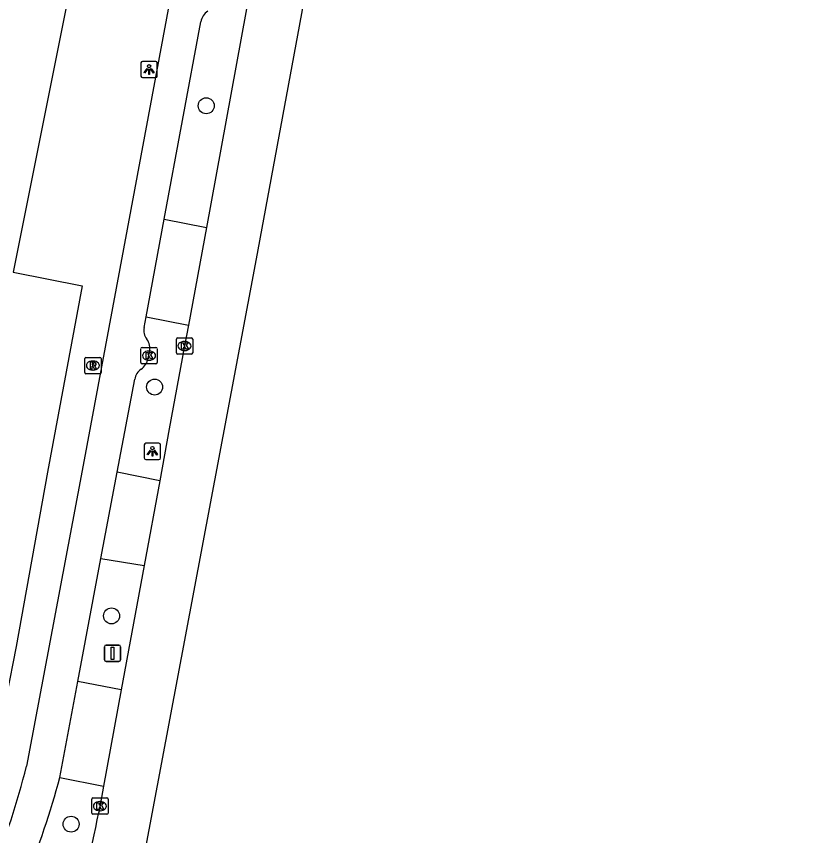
# Model space of a CAD drawing. Extents: x 161258 to 161838, y 380836 to 381727.
# Drawn here: x 161727.6 to 161776.4, y 381087.2 to 381137.4 of the extents above; entities that cross this region are included whole.
import ezdxf

# ---------------------------------------------------------------- set-up
doc = ezdxf.new("R2010")
doc.units = 0
for name, color, linetype in [('IMGEO_Boom', 7, 'Continuous'), ('IMGEO_Fietspad_open', 7, 'Continuous'), ('IMGEO_Kolk', 7, 'Continuous'), ('IMGEO_Lichtpunt', 7, 'Continuous'), ('IMGEO_OVBaan_gesloten', 7, 'Continuous'), ('IMGEO_Rijbaan_lokaal_open', 7, 'Continuous'), ('IMGEO_Rijbaan_regionaal_gesloten', 7, 'Continuous'), ('IMGEO_Rioolput', 7, 'Continuous'), ('IMGEO_Verkeersbordpaal', 7, 'Continuous'), ('IMGEO_Voetpad_open', 7, 'Continuous')]:
    doc.layers.add(name, color=color, linetype=linetype)

msp = doc.modelspace()

# ---------------------------------------------------------------- linework, layer by layer
at = {"layer": 'IMGEO_Boom'}
for centre in [(161739.261, 381131.923), (161736.097, 381114.682), (161733.454, 381100.654), (161730.973, 381087.89)]:
    msp.add_circle(centre, 0.489, dxfattribs=at)
at = {"layer": 'IMGEO_Fietspad_open'}
for points in [[(161738.181, 381144.551), (161731.705, 381109.893), (161728.236, 381091.436)], [(161736.688, 381124.974), (161738.935, 381137.075)], [(161735.446, 381118.335), (161735.584, 381118.99)], [(161735.69, 381116.417), (161735.748, 381116.609), (161735.786, 381116.856)], [(161733.798, 381109.463), (161734.886, 381115.165)], [(161731.396, 381096.64), (161732.788, 381104.176)]]:
    msp.add_lwpolyline(points, dxfattribs=at)
for centre, radius, start, end in [((161739.954, 381136.879), 1.038, 125.3943, 169.1175), ((161736.419, 381118.178), 0.986, 170.8389, 215.3345), ((161734.875, 381117.044), 0.93, 348.3215, 37.3002), ((161734.667, 381116.63), 1.045, 305.3135, 348.262), ((161735.798, 381115.018), 0.924, 124.7905, 170.8627), ((161680.587, 381103.32), 49.109, 338.0568, 345.9954), ((161671.135, 381107.107), 61.376, 338.37739, 344.54984)]:
    msp.add_arc(centre, radius, start, end, dxfattribs=at)
at = {"layer": 'IMGEO_Kolk'}
for p, q in [((161737.43, 381116.773), (161737.43, 381117.625)), ((161737.505, 381117.699), (161738.357, 381117.699)), ((161737.918, 381117.479), (161737.943, 381117.479)), ((161738.431, 381117.625), (161738.431, 381116.773)), ((161735.252, 381116.182), (161735.252, 381117.034)), ((161735.327, 381117.108), (161736.179, 381117.108)), ((161735.74, 381116.888), (161735.765, 381116.888)), ((161736.253, 381117.034), (161736.253, 381116.182)), ((161737.941, 381116.919), (161737.916, 381116.919)), ((161735.763, 381116.328), (161735.738, 381116.328)), ((161738.357, 381116.699), (161737.505, 381116.699)), ((161736.179, 381116.108), (161735.327, 381116.108)), ((161732.242, 381088.571), (161732.242, 381089.423)), ((161732.317, 381089.497), (161733.169, 381089.497)), ((161732.73, 381089.277), (161732.755, 381089.277)), ((161733.243, 381089.423), (161733.243, 381088.571)), ((161732.753, 381088.717), (161732.728, 381088.717)), ((161733.169, 381088.497), (161732.317, 381088.497))]:
    msp.add_line(p, q, dxfattribs=at)
for points in [[(161737.43, 381116.773), (161737.43, 381117.625)], [(161737.505, 381117.699), (161738.357, 381117.699)], [(161737.751, 381117.399), (161737.874, 381117.399), (161737.874, 381117.248), (161738.004, 381117.399), (161738.168, 381117.399), (161738.022, 381117.248), (161738.175, 381116.999), (161738.023, 381116.999), (161737.938, 381117.163), (161737.874, 381117.096), (161737.874, 381116.999), (161737.751, 381116.999), (161737.751, 381117.399)], [(161738.431, 381117.625), (161738.431, 381116.773)], [(161735.252, 381116.182), (161735.252, 381117.034)], [(161735.327, 381117.108), (161736.179, 381117.108)], [(161735.573, 381116.808), (161735.696, 381116.808), (161735.696, 381116.657), (161735.826, 381116.808), (161735.99, 381116.808), (161735.844, 381116.657), (161735.997, 381116.408), (161735.845, 381116.408), (161735.76, 381116.572), (161735.696, 381116.505), (161735.696, 381116.408), (161735.573, 381116.408), (161735.573, 381116.808)], [(161736.253, 381117.034), (161736.253, 381116.182)], [(161738.357, 381116.699), (161737.505, 381116.699)], [(161736.179, 381116.108), (161735.327, 381116.108)], [(161732.242, 381088.571), (161732.242, 381089.423)], [(161732.317, 381089.497), (161733.169, 381089.497)], [(161732.563, 381089.197), (161732.686, 381089.197), (161732.686, 381089.046), (161732.816, 381089.197), (161732.98, 381089.197), (161732.834, 381089.046), (161732.987, 381088.797), (161732.835, 381088.797), (161732.75, 381088.961), (161732.686, 381088.894), (161732.686, 381088.797), (161732.563, 381088.797), (161732.563, 381089.197)], [(161733.243, 381089.423), (161733.243, 381088.571)], [(161733.169, 381088.497), (161732.317, 381088.497)]]:
    msp.add_lwpolyline(points, dxfattribs=at)
for centre, start, end in [((161737.507, 381117.623), 91.552, 178.448), ((161737.507, 381117.623), 91.552, 178.448), ((161738.355, 381117.623), 1.552, 88.448), ((161738.355, 381117.623), 1.552, 88.448), ((161735.329, 381117.032), 91.552, 178.448), ((161735.329, 381117.032), 91.552, 178.448), ((161736.177, 381117.032), 1.552, 88.448), ((161736.177, 381117.032), 1.552, 88.448), ((161737.507, 381116.775), 181.552, 268.448), ((161737.507, 381116.775), 181.552, 268.448), ((161738.355, 381116.775), 271.552, 358.448), ((161738.355, 381116.775), 271.552, 358.448), ((161735.329, 381116.184), 181.552, 268.448), ((161735.329, 381116.184), 181.552, 268.448), ((161736.177, 381116.184), 271.552, 358.448), ((161736.177, 381116.184), 271.552, 358.448), ((161732.319, 381089.421), 91.552, 178.448), ((161732.319, 381089.421), 91.552, 178.448), ((161733.167, 381089.421), 1.552, 88.448), ((161733.167, 381089.421), 1.552, 88.448), ((161732.319, 381088.573), 181.552, 268.448), ((161732.319, 381088.573), 181.552, 268.448), ((161733.167, 381088.573), 271.552, 358.448), ((161733.167, 381088.573), 271.552, 358.448)]:
    msp.add_arc(centre, 0.0765, start, end, dxfattribs=at)
for centre, major_axis, ratio, start_param, end_param in [((161737.917, 381117.199), (-0.387, 0.002), 0.722429, 4.712389, 7.853982), ((161737.942, 381117.199), (-0.39, 0.002), 0.717154, 1.570796, 4.712389), ((161735.739, 381116.608), (-0.387, 0.002), 0.722429, 4.712389, 7.853982), ((161735.764, 381116.608), (-0.39, 0.002), 0.717154, 1.570796, 4.712389), ((161732.729, 381088.997), (-0.387, 0.002), 0.722429, 4.712389, 7.853982), ((161732.754, 381088.997), (-0.39, 0.002), 0.717154, 1.570796, 4.712389)]:
    msp.add_ellipse(centre, major_axis=major_axis, ratio=ratio, start_param=start_param, end_param=end_param, dxfattribs=at)
at = {"layer": 'IMGEO_Lichtpunt'}
for p, q in [((161735.261, 381134.55), (161735.261, 381133.743)), ((161735.261, 381134.55), (161735.261, 381133.743)), ((161736.163, 381134.645), (161735.355, 381134.645)), ((161736.163, 381134.645), (161735.355, 381134.645)), ((161736.257, 381133.743), (161736.257, 381134.55)), ((161736.257, 381133.743), (161736.257, 381134.55)), ((161735.355, 381133.649), (161736.163, 381133.649)), ((161735.355, 381133.649), (161736.163, 381133.649)), ((161736.363, 381111.238), (161735.555, 381111.238)), ((161736.363, 381111.238), (161735.555, 381111.238)), ((161735.461, 381111.143), (161735.461, 381110.336)), ((161735.461, 381111.143), (161735.461, 381110.336)), ((161736.457, 381110.336), (161736.457, 381111.143)), ((161736.457, 381110.336), (161736.457, 381111.143)), ((161735.555, 381110.242), (161736.363, 381110.242)), ((161735.555, 381110.242), (161736.363, 381110.242))]:
    msp.add_line(p, q, dxfattribs=at)
for points in [[(161735.635, 381134.214), (161735.674, 381134.186), (161735.486, 381133.924), (161735.448, 381133.951), (161735.635, 381134.214)], [(161735.737, 381134.166), (161735.784, 381134.166), (161735.784, 381133.844), (161735.737, 381133.844), (161735.737, 381134.166)], [(161735.847, 381134.186), (161735.885, 381134.213), (161736.072, 381133.951), (161736.033, 381133.923), (161735.847, 381134.186)], [(161735.835, 381110.807), (161735.874, 381110.779), (161735.686, 381110.517), (161735.648, 381110.544), (161735.835, 381110.807)], [(161735.937, 381110.759), (161735.984, 381110.759), (161735.984, 381110.437), (161735.937, 381110.437), (161735.937, 381110.759)], [(161736.047, 381110.779), (161736.085, 381110.806), (161736.272, 381110.544), (161736.233, 381110.516), (161736.047, 381110.779)]]:
    msp.add_lwpolyline(points, dxfattribs=at)
for centre in [(161735.76, 381134.348), (161735.96, 381110.941)]:
    msp.add_circle(centre, 0.0994, dxfattribs=at)
for centre, start, end in [((161735.355, 381134.55), 90, 180), ((161735.355, 381134.55), 90, 180), ((161736.163, 381134.55), 0, 90), ((161736.163, 381134.55), 0, 90), ((161735.355, 381133.743), 180, 270), ((161735.355, 381133.743), 180, 270), ((161736.163, 381133.743), 270, 0), ((161736.163, 381133.743), 270, 360), ((161735.555, 381111.143), 90, 180), ((161735.555, 381111.143), 90, 180), ((161736.363, 381111.143), 0, 90), ((161736.363, 381111.143), 0, 90), ((161735.555, 381110.336), 180, 270), ((161735.555, 381110.336), 180, 270), ((161736.363, 381110.336), 270, 0), ((161736.363, 381110.336), 270, 360)]:
    msp.add_arc(centre, 0.0946, start, end, dxfattribs=at)
at = {"layer": 'IMGEO_OVBaan_gesloten'}
msp.add_lwpolyline([(161732.705, 381071.238), (161742.349, 381122.541), (161776.386, 381306.634)], dxfattribs=at)
at = {"layer": 'IMGEO_Rijbaan_lokaal_open'}
for points in [[(161735.584, 381118.99), (161736.688, 381124.974)], [(161736.688, 381124.974), (161739.276, 381124.46)], [(161735.584, 381118.99), (161738.181, 381118.466)], [(161732.788, 381104.176), (161733.798, 381109.463)], [(161736.408, 381108.929), (161733.798, 381109.463)], [(161732.788, 381104.176), (161735.457, 381103.754)], [(161730.293, 381090.756), (161731.396, 381096.64)], [(161734.053, 381096.116), (161731.396, 381096.64)], [(161730.293, 381090.756), (161732.968, 381090.212)]]:
    msp.add_lwpolyline(points, dxfattribs=at)
at = {"layer": 'IMGEO_Rijbaan_regionaal_gesloten'}
for points in [[(161759.812, 381236.731), (161759.764, 381236.501), (161756.087, 381216.391), (161751.199, 381189.4), (161749.906, 381182.432), (161748.988, 381177.338), (161747.93, 381171.425), (161747.045, 381166.542), (161745.882, 381160.426), (161741.999, 381139.338), (161739.276, 381124.46)], [(161739.276, 381124.46), (161738.181, 381118.466)], [(161738.181, 381118.466), (161737.928, 381117.198), (161736.994, 381112.113), (161736.408, 381108.929)], [(161736.408, 381108.929), (161735.457, 381103.754)], [(161735.457, 381103.754), (161734.053, 381096.116)], [(161734.053, 381096.116), (161732.968, 381090.212)], [(161732.968, 381090.212), (161732.671, 381088.606)]]:
    msp.add_lwpolyline(points, dxfattribs=at)
msp.add_arc((161669.9, 381100.689), 63.923, 342.39952, 349.10419, dxfattribs=at)
at = {"layer": 'IMGEO_Rioolput'}
for p, q in [((161731.809, 381115.572), (161731.809, 381116.424)), ((161731.884, 381116.498), (161732.736, 381116.498)), ((161732.297, 381116.278), (161732.322, 381116.278)), ((161732.81, 381116.424), (161732.81, 381115.572)), ((161732.32, 381115.718), (161732.295, 381115.718)), ((161732.736, 381115.498), (161731.884, 381115.498))]:
    msp.add_line(p, q, dxfattribs=at)
for points in [[(161731.809, 381115.572), (161731.809, 381116.424)], [(161731.884, 381116.498), (161732.736, 381116.498)], [(161732.81, 381116.424), (161732.81, 381115.572)], [(161732.398, 381116.196), (161732.146, 381116.198), (161732.146, 381115.798)], [(161732.146, 381115.798), (161732.27, 381115.798), (161732.27, 381115.96), (161732.281, 381115.96)], [(161732.324, 381116.117), (161732.27, 381116.117), (161732.27, 381116.036)], [(161732.27, 381116.036), (161732.322, 381116.036)], [(161732.328, 381115.931), (161732.399, 381115.798), (161732.539, 381115.798), (161732.474, 381115.924)], [(161732.736, 381115.498), (161731.884, 381115.498)]]:
    msp.add_lwpolyline(points, dxfattribs=at)
for centre, radius, start, end in [((161731.886, 381116.422), 0.0765, 91.552, 178.448), ((161731.886, 381116.422), 0.0765, 91.552, 178.448), ((161732.734, 381116.422), 0.0765, 1.552, 88.448), ((161732.734, 381116.422), 0.0765, 1.552, 88.448), ((161732.28, 381115.907), 0.0533, 26.0293, 88.6989), ((161732.306, 381116.225), 0.19, 274.7715, 282.9687), ((161732.33, 381116.021), 0.0964, 77.0061, 93.1865), ((161732.344, 381116.078), 0.0378, 276.6634, 79.6772), ((161732.397, 381116.086), 0.109, 350.3612, 89.416), ((161732.395, 381116.086), 0.112, 277.5842, 350.9817), ((161732.379, 381115.871), 0.108, 29.5134, 73.7905), ((161731.886, 381115.574), 0.0765, 181.552, 268.448), ((161731.886, 381115.574), 0.0765, 181.552, 268.448), ((161732.734, 381115.574), 0.0765, 271.552, 358.448), ((161732.734, 381115.574), 0.0765, 271.552, 358.448)]:
    msp.add_arc(centre, radius, start, end, dxfattribs=at)
for centre, major_axis, ratio, start_param, end_param in [((161732.296, 381115.998), (-0.387, 0.002), 0.722429, 4.712389, 7.853982), ((161732.321, 381115.998), (-0.39, 0.002), 0.717154, 1.570796, 4.712389)]:
    msp.add_ellipse(centre, major_axis=major_axis, ratio=ratio, start_param=start_param, end_param=end_param, dxfattribs=at)
at = {"layer": 'IMGEO_Verkeersbordpaal'}
for p, q in [((161733.021, 381097.966), (161733.021, 381098.766)), ((161733.021, 381098.766), (161733.021, 381097.966)), ((161733.121, 381098.866), (161733.911, 381098.866)), ((161733.911, 381098.866), (161733.121, 381098.866)), ((161734.011, 381098.766), (161734.011, 381097.966)), ((161734.011, 381097.966), (161734.011, 381098.766)), ((161733.911, 381097.866), (161733.121, 381097.866)), ((161733.121, 381097.866), (161733.911, 381097.866))]:
    msp.add_line(p, q, dxfattribs=at)
msp.add_lwpolyline([(161733.441, 381098.741), (161733.591, 381098.741), (161733.591, 381097.991), (161733.441, 381097.991), (161733.441, 381098.741)], dxfattribs=at)
for centre, start, end in [((161733.121, 381098.766), 90, 180), ((161733.121, 381098.766), 90, 180), ((161733.911, 381098.766), 0, 90), ((161733.911, 381098.766), 360, 90), ((161733.121, 381097.966), 180, 270), ((161733.121, 381097.966), 180, 270), ((161733.911, 381097.966), 270, 0), ((161733.911, 381097.966), 270, 0)]:
    msp.add_arc(centre, 0.1, start, end, dxfattribs=at)
at = {"layer": 'IMGEO_Voetpad_open'}
msp.add_lwpolyline([(161730.949, 381139.425), (161727.413, 381121.716), (161731.644, 381120.893), (161729.527, 381109.474), (161727.597, 381098.784), (161727.016, 381095.753), (161724.997, 381085.219), (161720.455, 381086.078), (161717.949, 381073.189), (161718.093, 381073.156), (161712.712, 381055.485)], dxfattribs=at)

doc.saveas('drawing.dxf')
